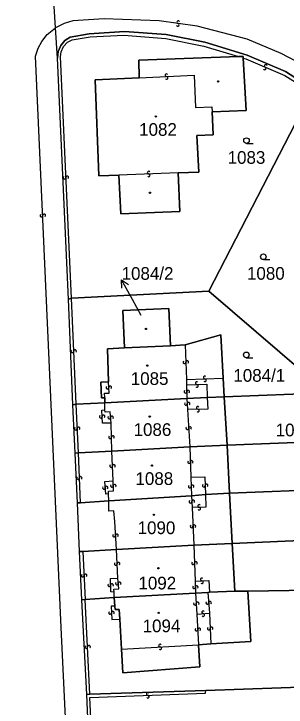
# Model space of a CAD drawing. Extents: x -600309 to -598967, y -1161267 to -1160292.
# Drawn here: x -599774.9 to -599738.4, y -1160522 to -1160429.2 of the extents above; entities that cross this region are included whole.
import ezdxf

# ---------------------------------------------------------------- set-up
doc = ezdxf.new("R2010")
doc.units = 0
for name, color, linetype in [('Level 1', 7, 'Continuous'), ('Level 13', 7, 'Continuous'), ('Level 3', 7, 'Continuous'), ('Level 4', 7, 'Continuous'), ('Level 5', 7, 'Continuous'), ('Level 57', 7, 'Continuous'), ('Level 60', 7, 'Continuous'), ('Vrstva 60', 7, 'Continuous')]:
    doc.layers.add(name, color=color, linetype=linetype)

msp = doc.modelspace()

# ---------------------------------------------------------------- linework, layer by layer
at = {"layer": 'Level 1'}
for points in [[(-599769.35, -1160431.06), (-599769.8, -1160423.87)], [(-599769.09, -1160435.15), (-599769.35, -1160431.06)], [(-599769.09, -1160435.15), (-599769, -1160434.23), (-599768.65, -1160433.46), (-599768.09, -1160432.77), (-599767.37, -1160432.32), (-599764.86, -1160431.87), (-599760.11, -1160431.55), (-599754.53, -1160431.98), (-599749.32, -1160433.01), (-599743.68, -1160434.72), (-599738.52, -1160436.94), (-599734.75, -1160439.34)], [(-599767.63, -1160467.42), (-599769.09, -1160435.15)], [(-599744.8, -1160434.94), (-599758.2, -1160435.4), (-599758.15, -1160437.78)], [(-599748.37, -1160442.31), (-599743.8, -1160442.15), (-599744.18, -1160435.13)], [(-599744.18, -1160435.13), (-599744.19, -1160434.92), (-599744.8, -1160434.94)], [(-599760.84, -1160450.81), (-599763.53, -1160450.91), (-599764.05, -1160438.05), (-599758.15, -1160437.78)], [(-599735.03, -1160439.7), (-599748.8, -1160466.35)], [(-599752.89, -1160450.49), (-599750.16, -1160450.39), (-599750.39, -1160445.49), (-599748.22, -1160445.39), (-599748.37, -1160442.31)], [(-599760.84, -1160450.81), (-599760.58, -1160455.99), (-599752.7, -1160455.66), (-599752.89, -1160450.49)], [(-599748.8, -1160466.35), (-599767.22, -1160467.29)], [(-599732.94, -1160479.96), (-599748.8, -1160466.35)], [(-599767.22, -1160467.29), (-599767.63, -1160467.42)], [(-599767.04, -1160481.55), (-599767.63, -1160467.42)], [(-599760.08, -1160473.95), (-599760.34, -1160468.95), (-599754.18, -1160468.67), (-599753.92, -1160473.64)], [(-599751.96, -1160473.54), (-599747.21, -1160472.19), (-599746.88, -1160477.98)], [(-599762.23, -1160478.49), (-599762.39, -1160474.07), (-599760.08, -1160473.95)], [(-599760.08, -1160473.95), (-599753.92, -1160473.64)], [(-599753.92, -1160473.64), (-599751.96, -1160473.54)], [(-599746.88, -1160477.98), (-599746.73, -1160480.5)], [(-599762.75, -1160480.62), (-599763.17, -1160480.62), (-599763.29, -1160478.54), (-599762.23, -1160478.49)], [(-599762.72, -1160481.31), (-599762.75, -1160480.62)], [(-599762.72, -1160481.31), (-599751.73, -1160480.71)], [(-599751.73, -1160480.71), (-599749.02, -1160480.56)], [(-599749.02, -1160480.56), (-599746.73, -1160480.5)], [(-599746.73, -1160480.5), (-599732.94, -1160479.96)], [(-599746.35, -1160486.96), (-599746.73, -1160480.5)], [(-599767.04, -1160481.55), (-599766.6, -1160481.49)], [(-599766.71, -1160488.02), (-599767.04, -1160481.55)], [(-599766.6, -1160481.49), (-599762.72, -1160481.31)], [(-599746.35, -1160486.96), (-599725.71, -1160486.16)], [(-599761.78, -1160487.76), (-599751.35, -1160487.19)], [(-599751.35, -1160487.19), (-599746.35, -1160486.96)], [(-599746.04, -1160493.41), (-599746.35, -1160486.96)], [(-599766.71, -1160488.02), (-599766.29, -1160488.01)], [(-599766.39, -1160494.69), (-599766.71, -1160488.02)], [(-599766.29, -1160488.01), (-599761.78, -1160487.76)], [(-599746.04, -1160493.41), (-599718.58, -1160492.31)], [(-599762.22, -1160494.43), (-599751.13, -1160493.73)], [(-599751.13, -1160493.73), (-599749.25, -1160493.59)], [(-599749.25, -1160493.59), (-599746.04, -1160493.41)], [(-599745.66, -1160500.14), (-599746.04, -1160493.41)], [(-599766.13, -1160501.2), (-599766.39, -1160494.69)], [(-599766.39, -1160494.69), (-599766.02, -1160494.7)], [(-599766.02, -1160494.7), (-599762.22, -1160494.43)], [(-599745.66, -1160500.14), (-599711.14, -1160498.62)], [(-599750.81, -1160500.35), (-599745.66, -1160500.14)], [(-599745.31, -1160506.52), (-599745.66, -1160500.14)], [(-599766.13, -1160501.2), (-599765.68, -1160501.21)], [(-599765.8, -1160507.69), (-599766.13, -1160501.2)], [(-599765.68, -1160501.21), (-599761.18, -1160500.92)], [(-599761.18, -1160500.92), (-599750.81, -1160500.35)], [(-599761.47, -1160507.35), (-599750.57, -1160506.78)], [(-599750.57, -1160506.78), (-599748.92, -1160506.67)], [(-599748.92, -1160506.67), (-599748.7, -1160506.64)], [(-599748.7, -1160506.64), (-599745.31, -1160506.52)], [(-599748.51, -1160513.55), (-599743.19, -1160513.24), (-599743.56, -1160506.53)], [(-599745.31, -1160506.52), (-599743.56, -1160506.53)], [(-599743.56, -1160506.53), (-599715.81, -1160506.07)], [(-599765.8, -1160507.69), (-599765.36, -1160507.63)], [(-599765.14, -1160520.33), (-599765.8, -1160507.69)], [(-599765.36, -1160507.63), (-599761.47, -1160507.35)], [(-599761.47, -1160507.35), (-599761.42, -1160508.5)], [(-599761.42, -1160508.5), (-599761.35, -1160508.97), (-599760.81, -1160508.95), (-599760.72, -1160510.28)], [(-599749.19, -1160519.8), (-599723.96, -1160518.9), (-599717.81, -1160509.23)], [(-599760.72, -1160510.28), (-599760.51, -1160514.26)], [(-599760.51, -1160514.26), (-599760.33, -1160517.46), (-599750, -1160516.66), (-599750.17, -1160513.7)], [(-599750.17, -1160513.7), (-599748.51, -1160513.55)], [(-599764.73, -1160520.32), (-599749.19, -1160519.8)], [(-599765.14, -1160520.33), (-599764.73, -1160520.32)], [(-599764.61, -1160532.99), (-599765.14, -1160520.33)]]:
    msp.add_lwpolyline(points, dxfattribs=at)
at = {"layer": 'Level 13'}
for centre, start, end in [((-599752.958, -1160430.692), 209.21111, 81.30911), ((-599752.903, -1160430.328), 28.99666, 261.58666), ((-599741.166, -1160436.171), 14.24041, 246.33841), ((-599741.313, -1160436.509), 194.02596, 66.61596), ((-599754.477, -1160437.426), 40.01409, 272.11208), ((-599754.462, -1160437.794), 219.79963, 92.38963), ((-599768.144, -1160451.147), 129.97771, 2.07571), ((-599767.776, -1160451.132), 309.76325, 182.35325), ((-599756.867, -1160450.466), 39.46328, 272.05328), ((-599756.854, -1160450.834), 219.67773, 91.77573), ((-599771.234, -1160456.207), 129.96251, 2.0605), ((-599770.866, -1160456.192), 309.74805, 182.33805), ((-599767.094, -1160474.396), 129.87279, 1.97079), ((-599766.726, -1160474.383), 309.65834, 182.24834), ((-599752.064, -1160475.865), 129.00589, 1.59589), ((-599751.696, -1160475.856), 309.22034, 181.31834), ((-599749.346, -1160477.896), 39.81185, 271.90985), ((-599750.424, -1160478.656), 39.06989, 271.16789), ((-599750.415, -1160479.024), 218.85543, 91.44543), ((-599749.333, -1160478.264), 219.59739, 92.18739), ((-599762.384, -1160479.246), 129.66334, 1.76134), ((-599762.016, -1160479.233), 309.44889, 182.03889), ((-599751.934, -1160479.803), 128.41044, 1.00044), ((-599751.566, -1160479.798), 308.6249, 180.7229), ((-599751.874, -1160481.449), 130.29464, 2.88464), ((-599751.506, -1160481.432), 310.50909, 182.60709), ((-599750.282, -1160481.966), 37.99772, 270.58772), ((-599750.279, -1160482.334), 218.21217, 90.31017), ((-599763.274, -1160483.147), 129.99015, 2.08814), ((-599762.906, -1160483.132), 309.77569, 182.36569), ((-599762.144, -1160483.26), 131.16162, 3.25962), ((-599761.776, -1160483.239), 310.94717, 183.53717), ((-599751.316, -1160484.671), 310.79272, 182.89071), ((-599766.634, -1160484.757), 130.09487, 2.19287), ((-599766.266, -1160484.742), 309.88041, 182.47041), ((-599751.684, -1160484.69), 130.57826, 3.16826), ((-599762.024, -1160485.885), 129.35819, 1.45619), ((-599761.656, -1160485.874), 309.14374, 181.73374), ((-599751.454, -1160489.226), 129.41507, 2.00507), ((-599751.086, -1160489.214), 309.62953, 181.72753), ((-599761.894, -1160489.755), 129.53653, 1.63453), ((-599761.526, -1160489.744), 309.32207, 181.91208), ((-599766.344, -1160491.366), 129.68386, 1.78186), ((-599765.976, -1160491.353), 309.46941, 182.05941), ((-599762.864, -1160492.67), 131.07495, 3.17294), ((-599762.496, -1160492.649), 310.86049, 183.45049), ((-599761.784, -1160492.418), 130.31918, 2.41718), ((-599761.416, -1160492.401), 310.10472, 182.69473), ((-599751.344, -1160492.494), 128.54419, 1.13419), ((-599750.976, -1160492.487), 308.75865, 180.85665), ((-599749.484, -1160492.387), 129.53433, 2.12433), ((-599749.116, -1160492.374), 309.74879, 181.84679), ((-599751.254, -1160494.532), 131.1408, 3.7308), ((-599750.886, -1160494.509), 311.35525, 183.45325), ((-599750.105, -1160495.096), 39.03616, 271.62616), ((-599750.096, -1160495.464), 219.25061, 91.34861), ((-599751.104, -1160497.837), 129.54422, 2.13422), ((-599750.736, -1160497.824), 309.75868, 181.85667), ((-599761.484, -1160499.06), 131.04443, 3.14243), ((-599761.116, -1160499.039), 310.82998, 183.41998), ((-599761.264, -1160502.848), 130.35419, 2.45219), ((-599760.896, -1160502.831), 310.13974, 182.72974), ((-599750.904, -1160502.766), 129.29696, 1.88696), ((-599750.536, -1160502.755), 309.51142, 181.60941), ((-599765.704, -1160504.428), 130.01178, 2.60178), ((-599765.336, -1160504.413), 310.22624, 182.32423), ((-599749.726, -1160504.946), 39.87587, 271.97387), ((-599762.144, -1160505.724), 129.27134, 1.36934), ((-599761.776, -1160505.715), 309.05689, 181.64689), ((-599761.114, -1160505.491), 131.37292, 3.47092), ((-599760.746, -1160505.468), 311.15846, 183.74846), ((-599750.784, -1160505.986), 129.29254, 1.88254), ((-599750.416, -1160505.975), 309.50699, 181.60499), ((-599749.713, -1160505.314), 219.66142, 92.25142), ((-599750.664, -1160508.191), 130.84966, 3.43966), ((-599750.296, -1160508.17), 311.06412, 183.16212), ((-599749.004, -1160508.082), 131.24389, 3.83389), ((-599748.636, -1160508.059), 311.45835, 183.55635), ((-599762.024, -1160509.432), 131.01508, 3.60508), ((-599761.656, -1160509.409), 311.22953, 183.32753), ((-599749.559, -1160509.336), 40.79953, 272.89753), ((-599749.54, -1160509.704), 220.58507, 93.17507), ((-599750.096, -1160511.632), 310.42193, 182.51993), ((-599748.804, -1160511.519), 130.10473, 2.69473), ((-599748.436, -1160511.502), 310.31918, 182.41718), ((-599750.464, -1160511.649), 130.20747, 2.79747), ((-599765.224, -1160513.987), 130.21487, 2.31287), ((-599764.856, -1160513.972), 310.00042, 182.59042), ((-599755.348, -1160513.796), 40.47276, 272.57076), ((-599755.331, -1160514.164), 220.25831, 92.84831), ((-599756.985, -1160520.276), 39.48015, 271.57815), ((-599756.974, -1160520.644), 219.26569, 91.85569)]:
    msp.add_arc(centre, 0.184, start, end, dxfattribs=at)
at = {"layer": 'Level 3'}
for points in [[(-599618.91, -1160568.02), (-599619.16, -1160567.29), (-599622.34, -1160555.16), (-599625.26, -1160547.25), (-599628.18, -1160540.65), (-599631.35, -1160534.5), (-599633.42, -1160530.64), (-599636.09, -1160526.6), (-599652, -1160506.82), (-599658.62, -1160500.9), (-599679.28, -1160483.53), (-599706.54, -1160460.58), (-599731.82, -1160439.18), (-599735.29, -1160436.73), (-599737.13, -1160435.53), (-599739.08, -1160434.53), (-599743.68, -1160432.59), (-599750.38, -1160430.87), (-599755.47, -1160430.14), (-599762.83, -1160429.89), (-599767.01, -1160430.16), (-599768.21, -1160430.49), (-599769.35, -1160431.06)], [(-599766.92, -1160545.68), (-599768.57, -1160511.39), (-599770.09, -1160477.53), (-599772.02, -1160434.86), (-599771.67, -1160433.81), (-599771.2, -1160432.9), (-599770.46, -1160431.97), (-599769.35, -1160431.06)], [(-599767.22, -1160467.29), (-599768.69, -1160434.98), (-599768.61, -1160434.29), (-599768.29, -1160433.59), (-599767.75, -1160433.01), (-599767.11, -1160432.67), (-599764.72, -1160432.29), (-599760.19, -1160432.04), (-599754.55, -1160432.49), (-599749.48, -1160433.54), (-599744.8, -1160434.94)], [(-599744.18, -1160435.13), (-599743.85, -1160435.23), (-599738.63, -1160437.46), (-599735.03, -1160439.7)], [(-599758.15, -1160437.78), (-599750.78, -1160437.44), (-599750.58, -1160441.74), (-599748.4, -1160441.64), (-599748.37, -1160442.31)], [(-599752.89, -1160450.49), (-599760.84, -1160450.81)], [(-599766.6, -1160481.49), (-599767.22, -1160467.29)], [(-599751.96, -1160473.54), (-599751.81, -1160478.19)], [(-599751.81, -1160478.19), (-599746.88, -1160477.98)], [(-599762.75, -1160480.62), (-599762.77, -1160480.02), (-599762.17, -1160479.99), (-599762.23, -1160478.49)], [(-599751.81, -1160478.19), (-599751.77, -1160478.88)], [(-599751.77, -1160478.88), (-599749.07, -1160478.8), (-599749.02, -1160480.56)], [(-599751.77, -1160478.88), (-599751.73, -1160480.71)], [(-599751.73, -1160480.71), (-599751.65, -1160482.17)], [(-599749.02, -1160480.56), (-599748.92, -1160482.13), (-599751.65, -1160482.17)], [(-599766.29, -1160488.01), (-599766.6, -1160481.49)], [(-599762.72, -1160482.24), (-599762.72, -1160481.31)], [(-599761.91, -1160484.01), (-599763.05, -1160484.02), (-599763.13, -1160482.27), (-599762.72, -1160482.24)], [(-599761.91, -1160484.01), (-599762.01, -1160482.5), (-599762.71, -1160482.53), (-599762.72, -1160482.24)], [(-599751.65, -1160482.17), (-599751.35, -1160487.19)], [(-599761.78, -1160487.76), (-599761.91, -1160484.01)], [(-599751.35, -1160487.19), (-599751.19, -1160491.25)], [(-599766.02, -1160494.7), (-599766.29, -1160488.01)], [(-599761.63, -1160491.73), (-599761.78, -1160487.76)], [(-599762.24, -1160493.5), (-599762.62, -1160493.51), (-599762.73, -1160491.81), (-599761.63, -1160491.73)], [(-599762.24, -1160493.5), (-599762.25, -1160493.14), (-599761.56, -1160493.09), (-599761.63, -1160491.73)], [(-599751.19, -1160491.25), (-599749.35, -1160491.18), (-599749.25, -1160493.59)], [(-599751.19, -1160491.25), (-599751.13, -1160493.73)], [(-599762.22, -1160494.43), (-599762.24, -1160493.5)], [(-599751.13, -1160493.73), (-599751.02, -1160495.31)], [(-599749.25, -1160493.59), (-599749.19, -1160495.25), (-599751.02, -1160495.31)], [(-599761.18, -1160500.92), (-599761.42, -1160497.18), (-599761.52, -1160495.75), (-599762.18, -1160495.8), (-599762.19, -1160495.36), (-599762.22, -1160494.43)], [(-599751.02, -1160495.31), (-599750.81, -1160500.35)], [(-599765.68, -1160501.21), (-599765.36, -1160507.63)], [(-599760.98, -1160504.76), (-599761.18, -1160500.92)], [(-599750.81, -1160500.35), (-599750.63, -1160505.17)], [(-599761.49, -1160506.63), (-599761.93, -1160506.62), (-599761.99, -1160504.81), (-599760.98, -1160504.76)], [(-599761.49, -1160506.63), (-599761.51, -1160506.23), (-599760.88, -1160506.19), (-599760.98, -1160504.76)], [(-599750.63, -1160505.17), (-599748.8, -1160505.09), (-599748.7, -1160506.64)], [(-599750.63, -1160505.17), (-599750.57, -1160506.78)], [(-599761.47, -1160507.35), (-599761.49, -1160506.63)], [(-599750.57, -1160506.78), (-599750.39, -1160509.57)], [(-599748.92, -1160506.67), (-599748.72, -1160509.47)], [(-599764.73, -1160520.32), (-599765.36, -1160507.63)], [(-599761.42, -1160508.5), (-599761.9, -1160508.53), (-599761.78, -1160510.31), (-599760.72, -1160510.28)], [(-599750.39, -1160509.57), (-599748.72, -1160509.47)], [(-599750.39, -1160509.57), (-599750.17, -1160513.7)], [(-599748.72, -1160509.47), (-599748.51, -1160513.55)], [(-599760.51, -1160514.26), (-599750.17, -1160513.7)], [(-599764.19, -1160532.63), (-599764.73, -1160520.75), (-599749.24, -1160520.18), (-599749.19, -1160519.8)]]:
    msp.add_lwpolyline(points, dxfattribs=at)
at = {"layer": 'Level 5'}
for p, q in [((-599743.75, -1160446.56), (-599742.875, -1160446.56)), ((-599741.49, -1160462.11), (-599740.615, -1160462.11)), ((-599743.78, -1160475.25), (-599742.905, -1160475.25))]:
    msp.add_line(p, q, dxfattribs=at)
for centre, radius in [((-599747.55, -1160438.25), 0.09), ((-599747.55, -1160438.25), 0.0521), ((-599755.9, -1160442.94), 0.09), ((-599755.9, -1160442.94), 0.0521), ((-599743.75, -1160446.185), 0.375), ((-599756.69, -1160453.17), 0.09), ((-599756.69, -1160453.17), 0.0521), ((-599741.49, -1160461.735), 0.375), ((-599757.23, -1160471.4), 0.09), ((-599757.23, -1160471.4), 0.0521), ((-599743.78, -1160474.875), 0.375), ((-599757.05, -1160476.3), 0.09), ((-599757.05, -1160476.3), 0.0521), ((-599756.71, -1160483.13), 0.09), ((-599756.71, -1160483.13), 0.0521), ((-599756.43, -1160489.69), 0.09), ((-599756.43, -1160489.69), 0.0521), ((-599756.17, -1160496.27), 0.09), ((-599756.17, -1160496.27), 0.0521), ((-599755.56, -1160503.44), 0.09), ((-599755.56, -1160503.44), 0.0521), ((-599755.52, -1160509.41), 0.09), ((-599755.52, -1160509.41), 0.0521)]:
    msp.add_circle(centre, radius, dxfattribs=at)
at = {"layer": 'Level 57'}
for p, q in [((-599759.044, -1160467.449), (-599760.49, -1160464.82)), ((-599757.85, -1160469.62), (-599759.044, -1160467.449))]:
    msp.add_line(p, q, dxfattribs=at)
msp.add_lwpolyline([(-599760.446, -1160465.938), (-599760.49, -1160464.82), (-599759.57, -1160465.456)], dxfattribs=at)
at = {"layer": 'Level 60'}
for points in [[(-599671.54, -1160492.49), (-599676.09, -1160488.69), (-599677.73, -1160487.39), (-599713.77, -1160457.13), (-599734.75, -1160439.34), (-599738.52, -1160436.94), (-599743.68, -1160434.72), (-599749.32, -1160433.01), (-599754.53, -1160431.98), (-599760.11, -1160431.55), (-599764.86, -1160431.87), (-599767.37, -1160432.32), (-599768.09, -1160432.77), (-599768.65, -1160433.46), (-599769, -1160434.23), (-599769.09, -1160435.15), (-599769.35, -1160431.06), (-599769.8, -1160423.87)], [(-599764.61, -1160532.99), (-599765.14, -1160520.33), (-599764.73, -1160520.32), (-599749.19, -1160519.8), (-599723.96, -1160518.9), (-599717.81, -1160509.23), (-599715.81, -1160506.07), (-599714.43, -1160503.93), (-599711.14, -1160498.62), (-599696.85, -1160510.43), (-599680.09, -1160524.39)]]:
    msp.add_lwpolyline(points, dxfattribs=at)
for points in [[(-599734.75, -1160439.34), (-599735.03, -1160439.7), (-599748.8, -1160466.35), (-599767.22, -1160467.29), (-599767.63, -1160467.42), (-599769.09, -1160435.15), (-599769, -1160434.23), (-599768.65, -1160433.46), (-599768.09, -1160432.77), (-599767.37, -1160432.32), (-599764.86, -1160431.87), (-599760.11, -1160431.55), (-599754.53, -1160431.98), (-599749.32, -1160433.01), (-599743.68, -1160434.72), (-599738.52, -1160436.94)], [(-599760.84, -1160450.81), (-599763.53, -1160450.91), (-599764.05, -1160438.05), (-599758.15, -1160437.78), (-599758.2, -1160435.4), (-599744.8, -1160434.94), (-599744.19, -1160434.92), (-599744.18, -1160435.13), (-599743.8, -1160442.15), (-599748.37, -1160442.31), (-599748.22, -1160445.39), (-599750.39, -1160445.49), (-599750.16, -1160450.39), (-599752.89, -1160450.49), (-599752.7, -1160455.66), (-599760.58, -1160455.99)], [(-599763.53, -1160450.91), (-599760.84, -1160450.81), (-599760.58, -1160455.99), (-599752.7, -1160455.66), (-599752.89, -1160450.49), (-599750.16, -1160450.39), (-599750.39, -1160445.49), (-599748.22, -1160445.39), (-599748.37, -1160442.31), (-599743.8, -1160442.15), (-599744.18, -1160435.13), (-599744.19, -1160434.92), (-599744.8, -1160434.94), (-599758.2, -1160435.4), (-599758.15, -1160437.78), (-599764.05, -1160438.05)], [(-599734.75, -1160439.34), (-599713.77, -1160457.13), (-599714.11, -1160457.49), (-599716.95, -1160460.92), (-599727.52, -1160473.47), (-599732.94, -1160479.96), (-599748.8, -1160466.35), (-599735.03, -1160439.7)], [(-599767.22, -1160467.29), (-599748.8, -1160466.35), (-599732.94, -1160479.96), (-599746.73, -1160480.5), (-599746.88, -1160477.98), (-599747.21, -1160472.19), (-599751.96, -1160473.54), (-599753.92, -1160473.64), (-599754.18, -1160468.67), (-599760.34, -1160468.95), (-599760.08, -1160473.95), (-599762.39, -1160474.07), (-599762.23, -1160478.49), (-599763.29, -1160478.54), (-599763.17, -1160480.62), (-599762.75, -1160480.62), (-599762.72, -1160481.31), (-599766.6, -1160481.49), (-599767.04, -1160481.55), (-599767.63, -1160467.42)], [(-599753.92, -1160473.64), (-599760.08, -1160473.95), (-599760.34, -1160468.95), (-599754.18, -1160468.67)], [(-599751.73, -1160480.71), (-599762.72, -1160481.31), (-599762.75, -1160480.62), (-599763.17, -1160480.62), (-599763.29, -1160478.54), (-599762.23, -1160478.49), (-599762.39, -1160474.07), (-599760.08, -1160473.95), (-599753.92, -1160473.64), (-599751.96, -1160473.54), (-599747.21, -1160472.19), (-599746.88, -1160477.98), (-599746.73, -1160480.5), (-599749.02, -1160480.56)], [(-599766.29, -1160488.01), (-599766.71, -1160488.02), (-599767.04, -1160481.55), (-599766.6, -1160481.49), (-599762.72, -1160481.31), (-599751.73, -1160480.71), (-599749.02, -1160480.56), (-599746.73, -1160480.5), (-599746.35, -1160486.96), (-599751.35, -1160487.19), (-599761.78, -1160487.76)], [(-599732.94, -1160479.96), (-599725.71, -1160486.16), (-599746.35, -1160486.96), (-599746.73, -1160480.5)], [(-599725.71, -1160486.16), (-599718.58, -1160492.31), (-599746.04, -1160493.41), (-599746.35, -1160486.96)], [(-599766.02, -1160494.7), (-599766.39, -1160494.69), (-599766.71, -1160488.02), (-599766.29, -1160488.01), (-599761.78, -1160487.76), (-599751.35, -1160487.19), (-599746.35, -1160486.96), (-599746.04, -1160493.41), (-599749.25, -1160493.59), (-599751.13, -1160493.73), (-599762.22, -1160494.43)], [(-599718.58, -1160492.31), (-599711.14, -1160498.62), (-599745.66, -1160500.14), (-599746.04, -1160493.41)], [(-599765.68, -1160501.21), (-599766.13, -1160501.2), (-599766.39, -1160494.69), (-599766.02, -1160494.7), (-599762.22, -1160494.43), (-599751.13, -1160493.73), (-599749.25, -1160493.59), (-599746.04, -1160493.41), (-599745.66, -1160500.14), (-599750.81, -1160500.35), (-599761.18, -1160500.92)], [(-599714.43, -1160503.93), (-599715.81, -1160506.07), (-599743.56, -1160506.53), (-599745.31, -1160506.52), (-599745.66, -1160500.14), (-599711.14, -1160498.62)], [(-599765.36, -1160507.63), (-599765.8, -1160507.69), (-599766.13, -1160501.2), (-599765.68, -1160501.21), (-599761.18, -1160500.92), (-599750.81, -1160500.35), (-599745.66, -1160500.14), (-599745.31, -1160506.52), (-599748.7, -1160506.64), (-599748.92, -1160506.67), (-599750.57, -1160506.78), (-599761.47, -1160507.35)], [(-599764.73, -1160520.32), (-599765.14, -1160520.33), (-599765.8, -1160507.69), (-599765.36, -1160507.63), (-599761.47, -1160507.35), (-599761.42, -1160508.5), (-599761.35, -1160508.97), (-599760.81, -1160508.95), (-599760.72, -1160510.28), (-599760.51, -1160514.26), (-599760.33, -1160517.46), (-599750, -1160516.66), (-599750.17, -1160513.7), (-599748.51, -1160513.55), (-599743.19, -1160513.24), (-599743.56, -1160506.53), (-599715.81, -1160506.07), (-599717.81, -1160509.23), (-599723.96, -1160518.9), (-599749.19, -1160519.8)], [(-599761.42, -1160508.5), (-599761.47, -1160507.35), (-599750.57, -1160506.78), (-599748.92, -1160506.67), (-599748.7, -1160506.64), (-599745.31, -1160506.52), (-599743.56, -1160506.53), (-599743.19, -1160513.24), (-599748.51, -1160513.55), (-599750.17, -1160513.7), (-599750, -1160516.66), (-599760.33, -1160517.46), (-599760.51, -1160514.26), (-599760.72, -1160510.28), (-599760.81, -1160508.95), (-599761.35, -1160508.97)]]:
    msp.add_lwpolyline(points, close=True, dxfattribs=at)
at = {"layer": 'Vrstva 60'}
msp.add_lwpolyline([(-599774.96, -1160546.04), (-599766.92, -1160545.68), (-599764.38, -1160545.58), (-599764.8, -1160534.77), (-599764.61, -1160532.99), (-599765.14, -1160520.33), (-599765.8, -1160507.69), (-599766.13, -1160501.2), (-599766.39, -1160494.69), (-599766.71, -1160488.02), (-599767.04, -1160481.55), (-599767.63, -1160467.42), (-599769.09, -1160435.15), (-599769.35, -1160431.06), (-599769.8, -1160423.87), (-599770.04, -1160420.13), (-599770.81, -1160414.89), (-599771.92, -1160409.53), (-599773.53, -1160403.07), (-599774.31, -1160400.55), (-599774.77, -1160398.92), (-599777.93, -1160390.81)], dxfattribs=at)

# ---------------------------------------------------------------- texts
at = {"layer": 'Level 4'}
for s, height, p in [('1082', 1.7, (-599758.138, -1160445.54)), ('1083', 1.7, (-599746.279, -1160449.29)), ('1080', 1.7, (-599743.686, -1160464.81)), ('1084/2', 0.1, (-599757.85, -1160469.62)), ('1084/1', 1.7, (-599745.51, -1160478.47)), ('1085', 1.7, (-599759.264, -1160478.9)), ('1086', 1.7, (-599758.883, -1160485.73)), ('1087', 1.7, (-599739.837, -1160485.78)), ('1088', 1.7, (-599758.63, -1160492.29)), ('1090', 1.7, (-599758.343, -1160498.87)), ('1092', 1.7, (-599758.234, -1160506.28)), ('1094', 1.7, (-599757.669, -1160512.01))]:
    msp.add_text(s, height=height, dxfattribs=at).set_placement(p)
at = {"layer": 'Level 57'}
msp.add_text('1084/2', height=1.7, dxfattribs=at).set_placement((-599760.49, -1160464.82))

doc.saveas('drawing.dxf')
